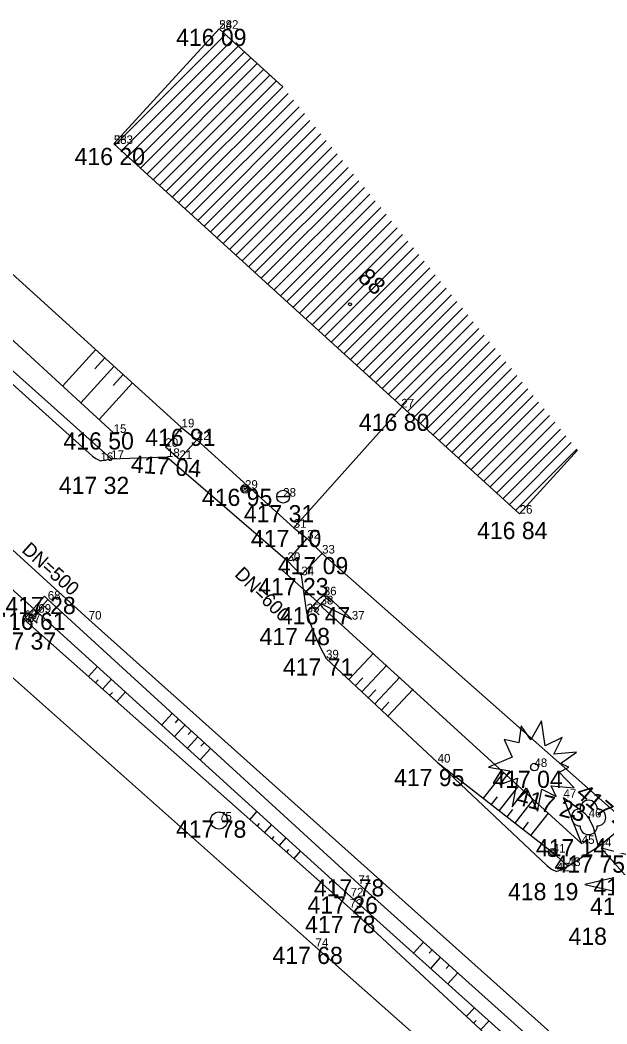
# Model space of a CAD drawing. Extents: x -559180 to -551373, y -1076947 to -1072071.
# Drawn here: x -554816.5 to -554782.4, y -1073436.8 to -1073378.4 of the extents above; entities that cross this region are included whole.
import ezdxf

# ---------------------------------------------------------------- set-up
doc = ezdxf.new("R2010")
doc.units = 0
for name, color, linetype in [('12_PLOTY', 7, 'Continuous'), ('14_BUDOVY', 7, 'Continuous'), ('17_KOMUNIKACE', 7, 'Continuous'), ('18_POLOHOPIS', 7, 'Continuous'), ('1_VODA_ZN', 7, 'Continuous'), ('20_EL_ZN', 7, 'Continuous'), ('26_SRAFY', 7, 'Continuous'), ('27_HRANA_PATA', 7, 'Continuous'), ('32', 7, 'Continuous'), ('34_ZELEN', 7, 'Continuous'), ('3_BODY', 7, 'Continuous'), ('40_KANAL_ZN', 7, 'Continuous'), ('47_ZN_STAV_OBJ$', 7, 'Continuous'), ('49_POPIS_KANAL', 7, 'Continuous'), ('54_C_POPISNA', 7, 'Continuous'), ('6_VYSKY', 7, 'Continuous')]:
    doc.layers.add(name, color=color, linetype=linetype)

# ---------------------------------------------------------------- blocks, each defined once
blk = doc.blocks.new('POINT_DISPLAY')
blk.add_line((0, 0), (0, 0))
blk = doc.blocks.new('ST')
at = {"layer": '1_VODA_ZN'}
blk.add_line((-0.375, 0), (0.375, 0), dxfattribs=at)
blk.add_circle((0, 0), 0.375, dxfattribs=at)
blk = doc.blocks.new('SLDP')
at = {"layer": '20_EL_ZN'}
for radius in [0.25, 0.158, 0.05]:
    blk.add_circle((0, 0), radius, dxfattribs=at)
blk = doc.blocks.new('SLD')
at = {"layer": '20_EL_ZN'}
for radius in [0.25, 0.158, 0.05]:
    blk.add_circle((0, 0), radius, dxfattribs=at)
blk = doc.blocks.new('STL')
at = {"layer": '34_ZELEN'}
blk.add_circle((0, 0), 0.05, dxfattribs=at)
for centre, start, end in [((0, 0.5), 0, 180), ((-0.5, 0), 90, 270), ((0.5, 0), 270, 90), ((0, -0.5), 180, 0)]:
    blk.add_arc(centre, 0.5, start, end, dxfattribs=at)
blk = doc.blocks.new('STJS')
at = {"layer": '34_ZELEN'}
blk.add_lwpolyline([(-2.667, 0), (-1.434, -0.215), (-2.02, -1.011), (-0.988, -0.641), (-1.295, -2.32), (-0.458, -1.21), (0.184, -2.576), (0.435, -1.296), (1.271, -1.723), (0.966, -1.096), (2.303, -1.211), (1.439, -0.299), (1.996, -0.015), (1.522, 0.212), (2.444, 0.867), (1.132, 0.752), (1.606, 1.721), (0.63, 1.237), (0.407, 2.688), (-0.206, 1.579), (-0.765, 2.403), (-0.904, 1.408), (-1.769, 1.607), (-1.295, 0.582), (-2.667, 0)], dxfattribs=at)
blk.add_circle((0, 0), 0.22, dxfattribs=at)
blk = doc.blocks.new('STJV')
at = {"layer": '34_ZELEN'}
blk.add_lwpolyline([(-4.477, 0), (-2.236, -0.499), (-2.682, -0.926), (-2.012, -0.869), (-2.627, -2.092), (-1.566, -1.04), (-2.57, -3.572), (-0.785, -1.893), (-0.841, -3.117), (-0.366, -1.979), (0.889, -4.483), (0.777, -2.291), (1.949, -2.917), (1.419, -1.808), (2.2, -2.006), (1.808, -1.437), (4.179, -1.694), (2.004, -0.356), (3.314, 0.27), (1.921, 0.582), (3.483, 2.432), (1.921, 1.806), (2.087, 2.944), (1.083, 2.034), (1.14, 2.972), (0.359, 2.119), (-0.033, 4.509), (-0.673, 2.802), (-1.343, 3.314), (-1.483, 2.318), (-2.431, 2.745), (-1.845, 1.692), (-3.519, 2.119), (-2.123, 0.554), (-4.477, 0)], dxfattribs=at)
blk.add_circle((0, 0), 0.55, dxfattribs=at)
blk = doc.blocks.new('SAK')
at = {"layer": '40_KANAL_ZN'}
blk.add_circle((0, 0), 0.5, dxfattribs=at)
blk = doc.blocks.new('VYUST')
at = {"layer": '40_KANAL_ZN'}
for p, q in [((-0.35, 0.5), (0, 0.5)), ((0, 0.5), (0, -0.5)), ((0, 0), (3, 0.001)), ((-0.35, -0.5), (0, -0.5))]:
    blk.add_line(p, q, dxfattribs=at)
blk = doc.blocks.new('JS500')
at = {"layer": '49_POPIS_KANAL'}
blk.add_text('DN=500', height=0.8, rotation=0.00002, dxfattribs=at).set_placement((0.703, -0.049))
blk = doc.blocks.new('JS600')
at = {"layer": '49_POPIS_KANAL'}
blk.add_text('DN=600', height=0.8, rotation=0.00002, dxfattribs=at).set_placement((0.752, -0.172))
blk = doc.blocks.new('BZ')
at = {"layer": '47_ZN_STAV_OBJ$'}
blk.add_circle((0, 0), 0.0875, dxfattribs=at)

msp = doc.modelspace()

# ---------------------------------------------------------------- linework, layer by layer
at = {"layer": '12_PLOTY'}
for p, q in [((-554807.1, -1073402.1), (-554824.64, -1073386.19)), ((-554794.32, -1073400.94), (-554800.58, -1073407.94)), ((-554807.1, -1073402.1), (-554806.21, -1073402.83)), ((-554800.58, -1073407.94), (-554806.21, -1073402.83)), ((-554800.58, -1073407.94), (-554799.79, -1073408.57)), ((-554799.79, -1073408.57), (-554798.93, -1073409.44)), ((-554781.82, -1073424.55), (-554798.93, -1073409.44)), ((-554818.39, -1073415.37), (-554799.31, -1073432.32)), ((-554799.31, -1073432.32), (-554783.1, -1073446.67))]:
    msp.add_line(p, q, dxfattribs=at)
at = {"layer": '14_BUDOVY'}
for p, q in [((-554804.91, -1073378.91), (-554811.04, -1073385.61)), ((-554801.221, -1073382.285), (-554804.91, -1073378.91)), ((-554811.04, -1073385.61), (-554787.44, -1073407.12)), ((-554784.072, -1073403.425), (-554787.44, -1073407.12))]:
    msp.add_line(p, q, dxfattribs=at)
at = {"layer": '17_KOMUNIKACE'}
for p, q in [((-554807.1, -1073402.1), (-554808.04, -1073403.23)), ((-554807.22, -1073403.94), (-554806.21, -1073402.83)), ((-554808.04, -1073403.23), (-554807.22, -1073403.94)), ((-554811.82, -1073404.05), (-554811.19, -1073403.93)), ((-554811.19, -1073403.93), (-554807.95, -1073403.82)), ((-554807.95, -1073403.82), (-554800.94, -1073409.87)), ((-554818.1, -1073408.17), (-554812.5, -1073413.28)), ((-554800.94, -1073409.87), (-554799.79, -1073408.57)), ((-554800.94, -1073409.87), (-554800.14, -1073410.7)), ((-554798.93, -1073409.44), (-554800.14, -1073410.7)), ((-554800.14, -1073410.7), (-554799.83, -1073412.86)), ((-554812.5, -1073413.28), (-554780.77, -1073441.65)), ((-554798.7, -1073415.54), (-554792.21, -1073421.6)), ((-554782.85, -1073426.48), (-554780.16, -1073424.25)), ((-554784.64, -1073427.62), (-554782.85, -1073426.48))]:
    msp.add_line(p, q, dxfattribs=at)
for points in [[(-554834.25, -1073384), (-554812.27, -1073403.772), (-554812.09, -1073403.91), (-554811.82, -1073404.05)], [(-554799.83, -1073412.86), (-554799.643, -1073413.455), (-554799.291, -1073414.325), (-554799.032, -1073414.89), (-554798.7, -1073415.54)], [(-554792.21, -1073421.6), (-554785.853, -1073427.587), (-554785.583, -1073427.799), (-554785.29, -1073427.93)], [(-554785.29, -1073427.93), (-554784.959, -1073427.799), (-554784.64, -1073427.62)]]:
    msp.add_lwpolyline(points, dxfattribs=at)
at = {"layer": '18_POLOHOPIS'}
for p, q in [((-554816.25, -1073413.25), (-554815.08, -1073411.92)), ((-554816.05, -1073413.45), (-554814.88, -1073412.12)), ((-554815.08, -1073411.92), (-554814.88, -1073412.12)), ((-554816.25, -1073413.25), (-554816.05, -1073413.45))]:
    msp.add_line(p, q, dxfattribs=at)
at = {"layer": '26_SRAFY'}
for p, q in [((-554814.021, -1073399.692), (-554812.095, -1073397.569)), ((-554812.141, -1073398.691), (-554811.562, -1073398.053)), ((-554812.961, -1073400.666), (-554811.029, -1073398.536)), ((-554811.076, -1073399.66), (-554810.495, -1073399.02)), ((-554811.9, -1073401.64), (-554809.962, -1073399.504)), ((-554795.938, -1073415.226), (-554797.381, -1073416.772)), ((-554811.994, -1073416.003), (-554812.512, -1073416.587)), ((-554795.171, -1073415.93), (-554796.62, -1073417.482)), ((-554811.945, -1073416.78), (-554812.099, -1073416.953)), ((-554811.178, -1073416.746), (-554811.686, -1073417.319)), ((-554796.567, -1073416.662), (-554797.001, -1073417.127)), ((-554794.404, -1073416.633), (-554795.86, -1073418.192)), ((-554811.122, -1073417.515), (-554811.274, -1073417.685)), ((-554810.361, -1073417.488), (-554810.861, -1073418.052)), ((-554795.804, -1073417.37), (-554796.24, -1073417.837)), ((-554793.637, -1073417.337), (-554795.099, -1073418.903)), ((-554795.042, -1073418.079), (-554795.479, -1073418.547)), ((-554808.253, -1073419.405), (-554807.647, -1073418.744)), ((-554807.457, -1073419.282), (-554807.276, -1073419.084)), ((-554807.508, -1073420.082), (-554806.905, -1073419.424)), ((-554806.714, -1073419.961), (-554806.534, -1073419.764)), ((-554806.763, -1073420.76), (-554806.162, -1073420.104)), ((-554805.971, -1073420.64), (-554805.791, -1073420.444)), ((-554806.018, -1073421.437), (-554805.42, -1073420.784)), ((-554788.37, -1073422.167), (-554789.555, -1073423.679)), ((-554787.509, -1073422.956), (-554788.638, -1073424.398)), ((-554788.749, -1073423.595), (-554789.097, -1073424.039)), ((-554786.648, -1073423.746), (-554787.721, -1073425.116)), ((-554802.718, -1073424.437), (-554803.132, -1073424.905)), ((-554787.849, -1073424.335), (-554788.18, -1073424.757)), ((-554785.787, -1073424.536), (-554786.804, -1073425.834)), ((-554802.582, -1073425.145), (-554802.705, -1073425.283)), ((-554786.949, -1073425.075), (-554787.262, -1073425.475)), ((-554801.873, -1073425.205), (-554802.279, -1073425.662)), ((-554801.732, -1073425.905), (-554801.852, -1073426.04)), ((-554801.029, -1073425.972), (-554801.425, -1073426.419)), ((-554800.881, -1073426.665), (-554800.998, -1073426.797)), ((-554800.185, -1073426.74), (-554800.571, -1073427.176)), ((-554793.607, -1073432.684), (-554793.036, -1073432.047)), ((-554792.707, -1073432.686), (-554792.536, -1073432.494)), ((-554792.608, -1073433.582), (-554792.036, -1073432.942)), ((-554791.707, -1073433.582), (-554791.535, -1073433.39)), ((-554791.61, -1073434.48), (-554791.035, -1073433.837)), ((-554790.071, -1073435.864), (-554790.531, -1073436.359)), ((-554789.973, -1073436.597), (-554790.113, -1073436.748)), ((-554789.222, -1073436.628), (-554789.694, -1073437.136))]:
    msp.add_line(p, q, dxfattribs=at)
at = {"layer": '27_HRANA_PATA'}
for p, q in [((-554833.13, -1073382.15), (-554811.05, -1073402.42)), ((-554833.9, -1073383.65), (-554811.19, -1073403.93)), ((-554814.88, -1073412.12), (-554796.82, -1073428.66)), ((-554797.27, -1073429.39), (-554815.43, -1073412.88)), ((-554816.05, -1073413.45), (-554797.33, -1073430.05)), ((-554792.21, -1073421.6), (-554785.52, -1073426.84)), ((-554783.83, -1073426.33), (-554784.89, -1073423.65)), ((-554785.52, -1073426.84), (-554784.64, -1073427.62)), ((-554796.82, -1073428.66), (-554781.68, -1073442.21)), ((-554797.27, -1073429.39), (-554782.28, -1073442.87)), ((-554797.33, -1073430.05), (-554782.75, -1073443.58))]:
    msp.add_line(p, q, dxfattribs=at)
for points in [[(-554799.83, -1073412.86), (-554799.046, -1073412.021), (-554798.933, -1073411.928), (-554798.83, -1073411.87)], [(-554798.83, -1073411.87), (-554798.744, -1073411.89), (-554798.659, -1073411.922), (-554798.562, -1073411.969), (-554798.476, -1073412.027), (-554797.2, -1073413.28)], [(-554797.2, -1073413.28), (-554798.868, -1073412.427), (-554798.929, -1073412.409), (-554799.02, -1073412.4)], [(-554799.02, -1073412.4), (-554798.976, -1073412.486), (-554798.906, -1073412.571), (-554783.83, -1073426.33)], [(-554783.43, -1073424.79), (-554783.623, -1073424.589), (-554783.876, -1073424.383), (-554784.89, -1073423.65)], [(-554782.85, -1073426.48), (-554783.152, -1073425.378), (-554783.282, -1073425.078), (-554783.43, -1073424.79)]]:
    msp.add_lwpolyline(points, dxfattribs=at)
at = {"layer": '32'}
for p, q in [((-554810.972, -1073385.672), (-554804.544, -1073379.244)), ((-554810.602, -1073386.009), (-554804.175, -1073379.582)), ((-554810.232, -1073386.346), (-554803.806, -1073379.92)), ((-554809.862, -1073386.684), (-554803.437, -1073380.258)), ((-554809.492, -1073387.021), (-554803.067, -1073380.596)), ((-554809.122, -1073387.358), (-554802.698, -1073380.934)), ((-554808.752, -1073387.695), (-554802.329, -1073381.271)), ((-554808.382, -1073388.032), (-554801.96, -1073381.609)), ((-554808.012, -1073388.369), (-554801.59, -1073381.947)), ((-554807.643, -1073388.707), (-554801.221, -1073382.285)), ((-554807.273, -1073389.044), (-554800.904, -1073382.675)), ((-554806.903, -1073389.381), (-554800.588, -1073383.066)), ((-554806.533, -1073389.718), (-554800.271, -1073383.456)), ((-554806.163, -1073390.055), (-554799.954, -1073383.847)), ((-554805.793, -1073390.392), (-554799.637, -1073384.237)), ((-554805.423, -1073390.73), (-554799.321, -1073384.627)), ((-554805.053, -1073391.067), (-554799.004, -1073385.018)), ((-554804.683, -1073391.404), (-554798.687, -1073385.408)), ((-554804.313, -1073391.741), (-554798.371, -1073385.799)), ((-554803.943, -1073392.078), (-554798.054, -1073386.189)), ((-554803.573, -1073392.415), (-554797.737, -1073386.579)), ((-554803.203, -1073392.753), (-554797.421, -1073386.97)), ((-554802.833, -1073393.09), (-554797.104, -1073387.36)), ((-554802.463, -1073393.427), (-554796.787, -1073387.751)), ((-554802.094, -1073393.764), (-554796.47, -1073388.141)), ((-554801.724, -1073394.101), (-554796.154, -1073388.531)), ((-554801.354, -1073394.438), (-554795.837, -1073388.922)), ((-554800.984, -1073394.776), (-554795.52, -1073389.312)), ((-554800.614, -1073395.113), (-554795.204, -1073389.703)), ((-554800.244, -1073395.45), (-554794.887, -1073390.093)), ((-554799.874, -1073395.787), (-554794.57, -1073390.484)), ((-554799.504, -1073396.124), (-554794.254, -1073390.874)), ((-554799.134, -1073396.462), (-554793.937, -1073391.264)), ((-554798.764, -1073396.799), (-554793.62, -1073391.655)), ((-554798.394, -1073397.136), (-554793.303, -1073392.045)), ((-554798.024, -1073397.473), (-554792.987, -1073392.436)), ((-554797.654, -1073397.81), (-554792.67, -1073392.826)), ((-554797.284, -1073398.147), (-554792.353, -1073393.216)), ((-554796.914, -1073398.485), (-554792.037, -1073393.607)), ((-554796.545, -1073398.822), (-554791.72, -1073393.997)), ((-554796.175, -1073399.159), (-554791.403, -1073394.388)), ((-554795.805, -1073399.496), (-554791.087, -1073394.778)), ((-554795.435, -1073399.833), (-554790.77, -1073395.168)), ((-554795.065, -1073400.17), (-554790.453, -1073395.559)), ((-554794.695, -1073400.508), (-554790.136, -1073395.949)), ((-554794.325, -1073400.845), (-554789.82, -1073396.34)), ((-554793.955, -1073401.182), (-554789.503, -1073396.73)), ((-554793.585, -1073401.519), (-554789.186, -1073397.12)), ((-554793.215, -1073401.856), (-554788.87, -1073397.511)), ((-554792.845, -1073402.193), (-554788.553, -1073397.901)), ((-554792.475, -1073402.531), (-554788.236, -1073398.292)), ((-554792.105, -1073402.868), (-554787.92, -1073398.682)), ((-554791.735, -1073403.205), (-554787.603, -1073399.072)), ((-554791.365, -1073403.542), (-554787.286, -1073399.463)), ((-554790.996, -1073403.879), (-554786.969, -1073399.853)), ((-554790.626, -1073404.217), (-554786.653, -1073400.244)), ((-554790.256, -1073404.554), (-554786.336, -1073400.634)), ((-554789.886, -1073404.891), (-554786.019, -1073401.024)), ((-554789.516, -1073405.228), (-554785.703, -1073401.415)), ((-554789.146, -1073405.565), (-554785.386, -1073401.805)), ((-554788.776, -1073405.902), (-554785.069, -1073402.196)), ((-554788.406, -1073406.24), (-554784.753, -1073402.586)), ((-554788.036, -1073406.577), (-554784.436, -1073402.976)), ((-554787.666, -1073406.914), (-554784.119, -1073403.367))]:
    msp.add_line(p, q, dxfattribs=at)

# ---------------------------------------------------------------- block references
at = {"layer": '1_VODA_ZN'}
for name, p in [('POINT_DISPLAY', (-554804.91, -1073378.91)), ('POINT_DISPLAY', (-554804.91, -1073378.91)), ('POINT_DISPLAY', (-554811.04, -1073385.61)), ('POINT_DISPLAY', (-554811.04, -1073385.61)), ('POINT_DISPLAY', (-554794.32, -1073400.94)), ('POINT_DISPLAY', (-554807.1, -1073402.1)), ('POINT_DISPLAY', (-554811.05, -1073402.42)), ('POINT_DISPLAY', (-554806.21, -1073402.83)), ('POINT_DISPLAY', (-554808.04, -1073403.23)), ('POINT_DISPLAY', (-554811.82, -1073404.05)), ('POINT_DISPLAY', (-554811.19, -1073403.93)), ('POINT_DISPLAY', (-554807.95, -1073403.82)), ('POINT_DISPLAY', (-554807.22, -1073403.94)), ('POINT_DISPLAY', (-554803.41, -1073405.67)), ('ST', (-554801.19, -1073406.13)), ('POINT_DISPLAY', (-554801.19, -1073406.13)), ('POINT_DISPLAY', (-554787.44, -1073407.12)), ('POINT_DISPLAY', (-554800.58, -1073407.94)), ('POINT_DISPLAY', (-554799.79, -1073408.57)), ('POINT_DISPLAY', (-554800.94, -1073409.87)), ('POINT_DISPLAY', (-554798.93, -1073409.44)), ('POINT_DISPLAY', (-554800.14, -1073410.7)), ('POINT_DISPLAY', (-554814.88, -1073412.12)), ('POINT_DISPLAY', (-554798.83, -1073411.87)), ('POINT_DISPLAY', (-554815.43, -1073412.88)), ('POINT_DISPLAY', (-554799.83, -1073412.86)), ('POINT_DISPLAY', (-554799.02, -1073412.4)), ('POINT_DISPLAY', (-554816.25, -1073413.25)), ('POINT_DISPLAY', (-554816.05, -1073413.45)), ('POINT_DISPLAY', (-554812.5, -1073413.28)), ('POINT_DISPLAY', (-554797.2, -1073413.28)), ('POINT_DISPLAY', (-554798.7, -1073415.54)), ('POINT_DISPLAY', (-554792.21, -1073421.6)), ('POINT_DISPLAY', (-554786.58, -1073421.86)), ('POINT_DISPLAY', (-554784.89, -1073423.65)), ('POINT_DISPLAY', (-554804.92, -1073424.97)), ('POINT_DISPLAY', (-554783.43, -1073424.79)), ('POINT_DISPLAY', (-554783.83, -1073426.33)), ('POINT_DISPLAY', (-554785.52, -1073426.84)), ('POINT_DISPLAY', (-554782.85, -1073426.48)), ('POINT_DISPLAY', (-554785.29, -1073427.93)), ('POINT_DISPLAY', (-554784.64, -1073427.62)), ('POINT_DISPLAY', (-554796.82, -1073428.66)), ('POINT_DISPLAY', (-554797.27, -1073429.39)), ('POINT_DISPLAY', (-554797.33, -1073430.05)), ('POINT_DISPLAY', (-554799.31, -1073432.32))]:
    msp.add_blockref(name, p, dxfattribs=at)
at = {"layer": '20_EL_ZN'}
for name, p in [('SLDP', (-554803.41, -1073405.67)), ('SLD', (-554785.52, -1073426.84))]:
    msp.add_blockref(name, p, dxfattribs=at)
at = {"layer": '32'}
msp.add_blockref('POINT_DISPLAY', (-554801.221, -1073382.285), dxfattribs=at)
at = {"layer": '34_ZELEN'}
for name, p in [('STJS', (-554786.58, -1073421.86)), ('STL', (-554783.43, -1073424.79)), ('STJV', (-554779.18, -1073428.7))]:
    msp.add_blockref(name, p, dxfattribs=at)
at = {"layer": '40_KANAL_ZN'}
for p, xscale, yscale, rotation in [((-554815.43, -1073412.88), 0.9999988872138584, 0.9999988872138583, 138.30526315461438), ((-554799.02, -1073412.4), 1.0000004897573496, 1.0000004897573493, 138.13217279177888)]:
    msp.add_blockref('VYUST', p, dxfattribs=dict(at, xscale=xscale, yscale=yscale, rotation=rotation))
msp.add_blockref('SAK', (-554804.92, -1073424.97), dxfattribs=at)
at = {"layer": '47_ZN_STAV_OBJ$'}
msp.add_blockref('BZ', (-554797.306, -1073394.936), dxfattribs=at)
at = {"layer": '49_POPIS_KANAL'}
for name, p, xscale, yscale, rotation in [('JS500', (-554816.931, -1073408.794), 0.9999987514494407, 0.9999987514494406, -42.01103008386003), ('JS600', (-554804.485, -1073410.051), 1.0000006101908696, 1.0000006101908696, -44.49665048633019)]:
    msp.add_blockref(name, p, dxfattribs=dict(at, xscale=xscale, yscale=yscale, rotation=rotation))

# ---------------------------------------------------------------- texts
at = {"layer": '3_BODY'}
for s, p in [('582', (-554804.91, -1073378.91)), ('24', (-554804.91, -1073378.91)), ('583', (-554811.04, -1073385.61)), ('25', (-554811.04, -1073385.61)), ('27', (-554794.32, -1073400.94)), ('19', (-554807.1, -1073402.1)), ('15', (-554811.05, -1073402.42)), ('22', (-554806.21, -1073402.83)), ('20', (-554808.04, -1073403.23)), ('16', (-554811.82, -1073404.05)), ('17', (-554811.19, -1073403.93)), ('18', (-554807.95, -1073403.82)), ('21', (-554807.22, -1073403.94)), ('29', (-554803.41, -1073405.67)), ('28', (-554801.19, -1073406.13)), ('26', (-554787.44, -1073407.12)), ('31', (-554800.58, -1073407.94)), ('32', (-554799.79, -1073408.57)), ('30', (-554800.94, -1073409.87)), ('33', (-554798.93, -1073409.44)), ('34', (-554800.14, -1073410.7)), ('68', (-554814.88, -1073412.12)), ('36', (-554798.83, -1073411.87)), ('38', (-554799.02, -1073412.4)), ('66', (-554816.25, -1073413.25)), ('69', (-554815.43, -1073412.88)), ('70', (-554812.5, -1073413.28)), ('35', (-554799.83, -1073412.86)), ('37', (-554797.2, -1073413.28)), ('67', (-554816.05, -1073413.45)), ('39', (-554798.7, -1073415.54)), ('40', (-554792.21, -1073421.6)), ('48', (-554786.58, -1073421.86)), ('47', (-554784.89, -1073423.65)), ('75', (-554804.92, -1073424.97)), ('46', (-554783.43, -1073424.79)), ('45', (-554783.83, -1073426.33)), ('44', (-554782.85, -1073426.48)), ('41', (-554785.52, -1073426.84)), ('42', (-554785.29, -1073427.93)), ('43', (-554784.64, -1073427.62)), ('71', (-554796.82, -1073428.66)), ('72', (-554797.27, -1073429.39)), ('73', (-554797.33, -1073430.05)), ('74', (-554799.31, -1073432.32))]:
    msp.add_text(s, height=0.5, dxfattribs=at).set_placement(p)
at = {"layer": '54_C_POPISNA'}
msp.add_text('88', height=1, rotation=317.65268, dxfattribs=at).set_placement((-554796.915, -1073393.47))
at = {"layer": '6_VYSKY'}
for s, p in [('416 09', (-554807.415, -1073379.91)), ('416 20', (-554813.319, -1073386.836)), ('416 80', (-554796.785, -1073402.305)), ('416 50', (-554813.966, -1073403.386)), ('416 91', (-554809.212, -1073403.179)), ('417 32', (-554814.233, -1073405.972)), ('416 95', (-554805.915, -1073406.67)), ('417 31', (-554803.478, -1073407.623)), ('416 84', (-554789.916, -1073408.602)), ('417 10', (-554803.065, -1073409.062)), ('417 09', (-554801.496, -1073410.643)), ('417 23', (-554802.645, -1073411.862)), ('417 28', (-554817.345, -1073412.963)), ('416 61', (-554817.935, -1073413.88)), ('416 47', (-554801.383, -1073413.556)), ('417 37', (-554818.486, -1073415.029)), ('417 48', (-554802.562, -1073414.768)), ('417 71', (-554801.205, -1073416.54)), ('417 95', (-554794.743, -1073422.968)), ('417 04', (-554789.028, -1073423.073)), ('417 78', (-554807.425, -1073425.97)), ('417 14', (-554786.499, -1073427.055)), ('417 75', (-554785.408, -1073428.005)), ('417 78', (-554799.404, -1073429.384)), ('418 19', (-554788.116, -1073429.608)), ('417 67', (-554783.147, -1073429.333)), ('417 26', (-554799.775, -1073430.39)), ('417 15', (-554783.35, -1073430.463)), ('417 78', (-554799.914, -1073431.523)), ('418 27', (-554784.598, -1073432.204)), ('417 68', (-554801.815, -1073433.32))]:
    msp.add_text(s, height=1, dxfattribs=at).set_placement(p)
for s, rotation, p in [('417 04', 355.96567, (-554810.073, -1073404.713)), ('417 23', 345.16861, (-554787.72, -1073424.017)), ('417 40', 319.26511, (-554784.241, -1073423.491))]:
    msp.add_text(s, height=1, rotation=rotation, dxfattribs=at).set_placement(p)

doc.saveas('drawing.dxf')
